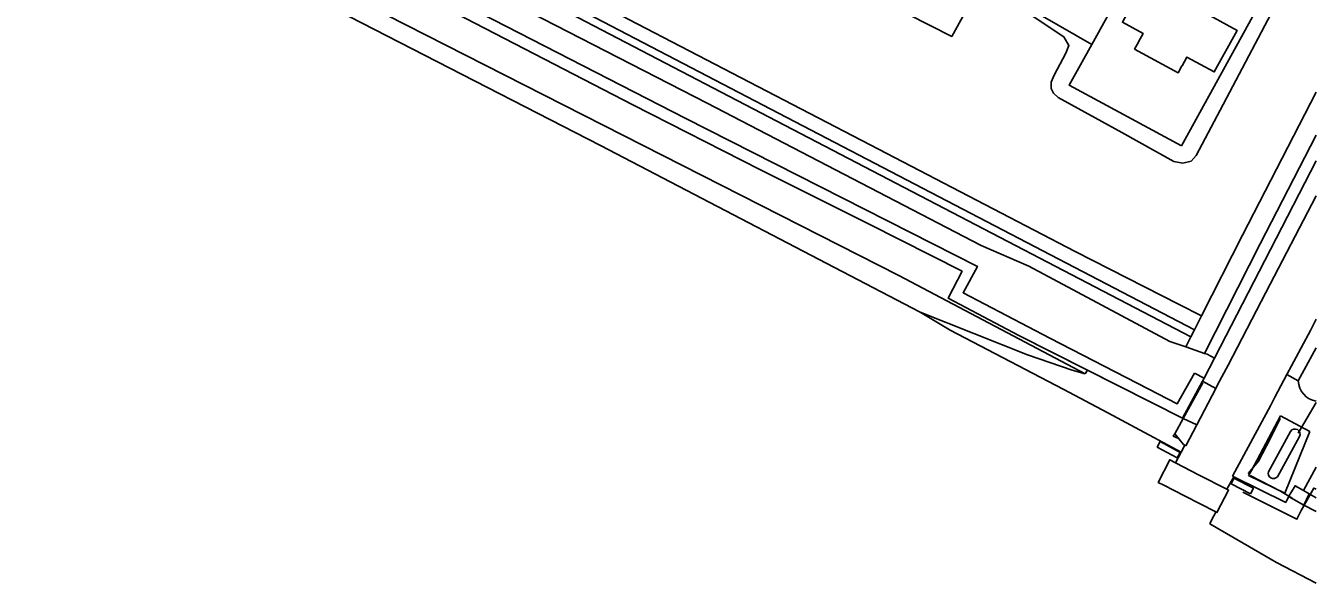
# Model space of a CAD drawing. Extents: x 194485 to 197793, y 468269 to 470822.
# Drawn here: x 197628.7 to 197792.8, y 468269.3 to 468340.2 of the extents above; entities that cross this region are included whole.
import ezdxf

# ---------------------------------------------------------------- set-up
doc = ezdxf.new("R2010")
doc.units = 0
for name, color, linetype in [('BGT begrenzing kruinlijn', 7, 'Continuous'), ('BGT grensvlak begroeid terreindeel', 7, 'Continuous'), ('BGT grensvlak begroeid terreindeel LR', 7, 'Continuous'), ('BGT grensvlak onbegroeid terreindeel', 7, 'Continuous'), ('BGT grensvlak ondersteunend wegdeel', 7, 'Continuous'), ('BGT grensvlak pand op maaiveld', 7, 'Continuous'), ('BGT grensvlak vegetatieobject', 7, 'Continuous'), ('BGT grensvlak waterdeel', 7, 'Continuous'), ('BGT grensvlak wegdeel', 7, 'Continuous'), ('BGT grensvlak weginrichtingselement', 7, 'Continuous'), ('BGT lijnelement kunstwerkdeel uitbreiding populatie duiker', 7, 'Continuous'), ('BGT lijnelement scheiding hek', 7, 'Continuous'), ('BGT lijnelement scheiding muur', 7, 'Continuous')]:
    doc.layers.add(name, color=color, linetype=linetype)

msp = doc.modelspace()

# ---------------------------------------------------------------- linework, layer by layer
at = {"layer": 'BGT begrenzing kruinlijn'}
for p, q in [((197789.67, 468280.16), (197789.31, 468280.36)), ((197791.23, 468279.27), (197789.67, 468280.16)), ((197792.81, 468278.46), (197791.23, 468279.27))]:
    msp.add_line(p, q, dxfattribs=at)
at = {"layer": 'BGT grensvlak begroeid terreindeel'}
for p, q in [((197775.38, 468304.79), (197778.23, 468303.34)), ((197778.23, 468303.34), (197777.32, 468301.55)), ((197776.87, 468300.66), (197776.23, 468299.38)), ((197790.52, 468295.06), (197792.81, 468299.27)), ((197790.52, 468295.06), (197789.08, 468295.87)), ((197775.88, 468290.29), (197775.78, 468290.34)), ((197788.28, 468290.62), (197784.59, 468283.67)), ((197792, 468288.65), (197788.28, 468290.62)), ((197788.82, 468280.78), (197792, 468288.65)), ((197784.59, 468283.67), (197784.21, 468283.05)), ((197784.21, 468283.05), (197788.82, 468280.78))]:
    msp.add_line(p, q, dxfattribs=at)
for points in [[(197581.28, 468400.39), (197618.85, 468380.07), (197631.67, 468373.19), (197661.27, 468358.33), (197684.77, 468346.14), (197715.33, 468330.37), (197750.21, 468312.29), (197756.26, 468309.64), (197774.18, 468300.09), (197776.23, 468299.38)], [(197615.66, 468387.37), (197619.43, 468385.88), (197623.16, 468383.79), (197638.35, 468375.87), (197659.09, 468365.08), (197681.72, 468353.55), (197705.38, 468341.03), (197736.08, 468325.09), (197762.13, 468311.54), (197775.38, 468304.79)]]:
    msp.add_lwpolyline(points, dxfattribs=at)
msp.add_arc((197793.29, 468295.21), 2.77, 183.076, 260.0091, dxfattribs=at)
at = {"layer": 'BGT grensvlak begroeid terreindeel LR'}
for p, q in [((197748.57, 468346.89), (197764.28, 468337.87)), ((197776.23, 468299.38), (197778.61, 468298.56)), ((197778.61, 468298.56), (197778.92, 468298.45)), ((197779.87, 468297.96), (197778.92, 468298.45)), ((197763.44, 468295.97), (197763.71, 468296.45)), ((197792.81, 468284.09), (197791.18, 468281.14)), ((197791.92, 468280.71), (197791.18, 468281.14)), ((197791.23, 468279.27), (197791.92, 468280.71)), ((197792.81, 468280.2), (197791.92, 468280.71))]:
    msp.add_line(p, q, dxfattribs=at)
for points in [[(197533.99, 468414.85), (197561.68, 468399.86), (197612.53, 468373.37), (197659.48, 468349.29), (197739.71, 468308.47), (197763.44, 468295.97)], [(197749.91, 468345.14), (197746.45, 468338.88), (197740.84, 468341.73)], [(197788.68, 468344.9), (197780.97, 468330.24), (197777.56, 468323.72), (197776.9, 468323.01), (197775.84, 468322.76), (197774.7, 468322.96), (197768.1, 468326.67), (197759.97, 468331.11), (197759.37, 468331.65), (197759.11, 468332.24), (197759.09, 468333.05), (197759.46, 468333.95), (197760.94, 468336.75), (197761.35, 468337.71), (197760.69, 468338.83), (197756.3, 468341.76)], [(197792.81, 468331.79), (197783.44, 468313.62), (197778.23, 468303.34)], [(197792.81, 468326.34), (197785.67, 468312.49), (197778.61, 468298.56)], [(197742.41, 468303.8), (197756.07, 468298.37), (197761.77, 468296.42), (197763.44, 468295.97)], [(197791.18, 468281.14), (197790.13, 468281.74), (197789.65, 468280.97), (197789.48, 468280.7), (197789.31, 468280.36)]]:
    msp.add_lwpolyline(points, dxfattribs=at)
at = {"layer": 'BGT grensvlak onbegroeid terreindeel'}
msp.add_line((197775.66, 468324.95), (197787.76, 468346.96), dxfattribs=at)
for points in [[(197772.71, 468353.08), (197768.4, 468345.3), (197764.28, 468337.87)], [(197775.66, 468324.95), (197761.39, 468332.66), (197764.28, 468337.87)]]:
    msp.add_lwpolyline(points, dxfattribs=at)
at = {"layer": 'BGT grensvlak ondersteunend wegdeel'}
msp.add_line((197777.61, 468289.47), (197775.88, 468290.29), dxfattribs=at)
msp.add_lwpolyline([(197776.11, 468286.88), (197775.94, 468286.98), (197774.81, 468288.35), (197775.88, 468290.29)], dxfattribs=at)
at = {"layer": 'BGT grensvlak pand op maaiveld'}
msp.add_lwpolyline([(197769.71, 468337.25), (197770.21, 468338.17), (197770.2, 468338.18), (197770.79, 468339.26), (197768.16, 468340.69), (197770.99, 468345.89), (197773.67, 468344.43), (197775.11, 468347.15), (197775.12, 468347.14), (197775.61, 468348.02), (197781.12, 468345.01), (197780.61, 468344.07), (197780.63, 468344.06), (197779.26, 468341.55), (197782.74, 468339.64), (197779.83, 468334.36), (197776.36, 468336.26), (197775.75, 468335.13), (197775.73, 468335.14), (197775.23, 468334.23), (197769.71, 468337.25)], dxfattribs=at)
at = {"layer": 'BGT grensvlak vegetatieobject'}
for p, q in [((197763.71, 468296.45), (197775.78, 468290.34)), ((197778.57, 468295.42), (197777.34, 468296.04)), ((197775.78, 468290.34), (197778.35, 468295.02))]:
    msp.add_line(p, q, dxfattribs=at)
for points in [[(197777.34, 468296.04), (197775.14, 468292.17), (197771.42, 468294.05), (197758.92, 468300.52), (197747.88, 468306.27), (197749.71, 468309.62), (197712.52, 468328.49), (197683.27, 468343.48), (197659.6, 468355.6), (197630.52, 468370.28), (197578.33, 468397.47), (197563.18, 468405.44), (197562.58, 468405.76), (197537.44, 468419.27), (197536.21, 468418.22)], [(197763.71, 468296.45), (197754.99, 468300.86), (197745.98, 468305.6), (197747.76, 468309.02), (197735.96, 468315.02), (197722.04, 468321.94), (197705.9, 468330.18), (197675.78, 468345.78), (197652.78, 468357.36), (197611.66, 468378.34), (197597, 468386.1), (197578.24, 468395.84), (197563.2, 468403.77), (197547.66, 468412.21), (197536.21, 468418.22)]]:
    msp.add_lwpolyline(points, dxfattribs=at)
at = {"layer": 'BGT grensvlak waterdeel'}
for p, q in [((197777.32, 468301.55), (197583.36, 468402.63)), ((197776.87, 468300.66), (197582.86, 468401.77)), ((197777.32, 468301.55), (197776.87, 468300.66)), ((197786.73, 468283.51), (197789.54, 468288.63)), ((197790.68, 468288.01), (197787.87, 468282.88))]:
    msp.add_line(p, q, dxfattribs=at)
for centre, radius, start, end in [((197790.1, 468288.3), 0.653, 333.4704, 149.0003), ((197787.37, 468283.32), 0.67, 164.1383, 318.2978)]:
    msp.add_arc(centre, radius, start, end, dxfattribs=at)
at = {"layer": 'BGT grensvlak wegdeel'}
for p, q in [((197779.87, 468297.96), (197778.57, 468295.42)), ((197778.35, 468295.02), (197778.57, 468295.42)), ((197787.55, 468292.99), (197789.08, 468295.87)), ((197777.61, 468289.47), (197780.05, 468294.12)), ((197780.05, 468294.12), (197778.35, 468295.02)), ((197776.24, 468286.79), (197777.61, 468289.47)), ((197775.64, 468285.99), (197774.92, 468284.64)), ((197776.11, 468286.88), (197775.64, 468285.99)), ((197776.11, 468286.88), (197776.24, 468286.79)), ((197781.45, 468281.3), (197782.32, 468282.88)), ((197782.32, 468282.88), (197782.17, 468282.95)), ((197782.32, 468282.88), (197788.95, 468279.61))]:
    msp.add_line(p, q, dxfattribs=at)
for points in [[(197429.98, 468469.3), (197492.28, 468435.09), (197526.28, 468416.55), (197558.64, 468399.1), (197612.24, 468370.95), (197701.77, 468325.02), (197742.41, 468303.8)], [(197792.81, 468323.07), (197787, 468311.8), (197779.87, 468297.96)], [(197792.81, 468318.61), (197786.4, 468306.33), (197781.59, 468297.07)], [(197742.41, 468303.8), (197746.23, 468301.54), (197760.63, 468294)], [(197792.81, 468302.91), (197792.08, 468301.49), (197789.08, 468295.87)], [(197780.05, 468294.12), (197780.27, 468294.55), (197781.59, 468297.07)], [(197775.64, 468285.99), (197766.31, 468291.02), (197760.63, 468294)], [(197782.17, 468282.95), (197787.02, 468292), (197787.55, 468292.99)], [(197774.92, 468284.64), (197774.17, 468285.03), (197772.72, 468282.16), (197773.42, 468281.81)], [(197774.92, 468284.64), (197777.91, 468283.1), (197781.45, 468281.3)], [(197780.06, 468278.42), (197776.05, 468280.47), (197773.42, 468281.81)], [(197781.45, 468281.3), (197781.67, 468281.18), (197780.18, 468278.35), (197780.06, 468278.42)], [(197788.95, 468279.61), (197789.29, 468280.32), (197789.31, 468280.36)], [(197779.26, 468276.88), (197779.62, 468277.61), (197779.94, 468278.2), (197780.06, 468278.42)], [(197779.26, 468276.88), (197787.77, 468271.97), (197792.81, 468269.34)]]:
    msp.add_lwpolyline(points, dxfattribs=at)
at = {"layer": 'BGT grensvlak weginrichtingselement'}
for points in [[(197775.5, 468285.98), (197772.96, 468287.34), (197772.58, 468286.65), (197775.13, 468285.29), (197775.5, 468285.98)], [(197784.46, 468280.72), (197784.82, 468281.41), (197782.34, 468282.69), (197781.99, 468281.99), (197784.46, 468280.72)]]:
    msp.add_lwpolyline(points, dxfattribs=at)
at = {"layer": 'BGT lijnelement kunstwerkdeel uitbreiding populatie duiker'}
msp.add_line((197790.52, 468288.4), (197792.81, 468292.3), dxfattribs=at)
at = {"layer": 'BGT lijnelement scheiding hek'}
for p, q in [((197778.39, 468294.84), (197775.88, 468290.29)), ((197775.88, 468290.29), (197774.81, 468288.35))]:
    msp.add_line(p, q, dxfattribs=at)
for points in [[(197141.73, 468635.15), (197260.44, 468570.02), (197279.69, 468559.33), (197296.67, 468550.12), (197316.11, 468539.31), (197420.23, 468482.41), (197464.18, 468458.29), (197526.83, 468424.11), (197536.28, 468418.88), (197536.78, 468417.92), (197547.66, 468412.21), (197563.2, 468403.77), (197578.24, 468395.84), (197597, 468386.1), (197611.66, 468378.34), (197652.78, 468357.36), (197675.78, 468345.78), (197705.9, 468330.18), (197722.04, 468321.94), (197735.96, 468315.02), (197747.76, 468309.02), (197745.98, 468305.6), (197754.99, 468300.86), (197775.88, 468290.29)], [(197784.15, 468283.29), (197785.46, 468284.85), (197786.99, 468287.8), (197788.22, 468290.3)], [(197774.81, 468288.35), (197774.62, 468288.04), (197775.21, 468287.8)], [(197783.47, 468280.91), (197790.36, 468277.48), (197790.9, 468278.6)], [(197790.9, 468278.6), (197792.5, 468281.44), (197792.81, 468281.28)]]:
    msp.add_lwpolyline(points, dxfattribs=at)
at = {"layer": 'BGT lijnelement scheiding muur'}
msp.add_lwpolyline([(197789.76, 468280.16), (197788.28, 468281.03), (197784.42, 468283.04)], dxfattribs=at)

doc.saveas('drawing.dxf')
